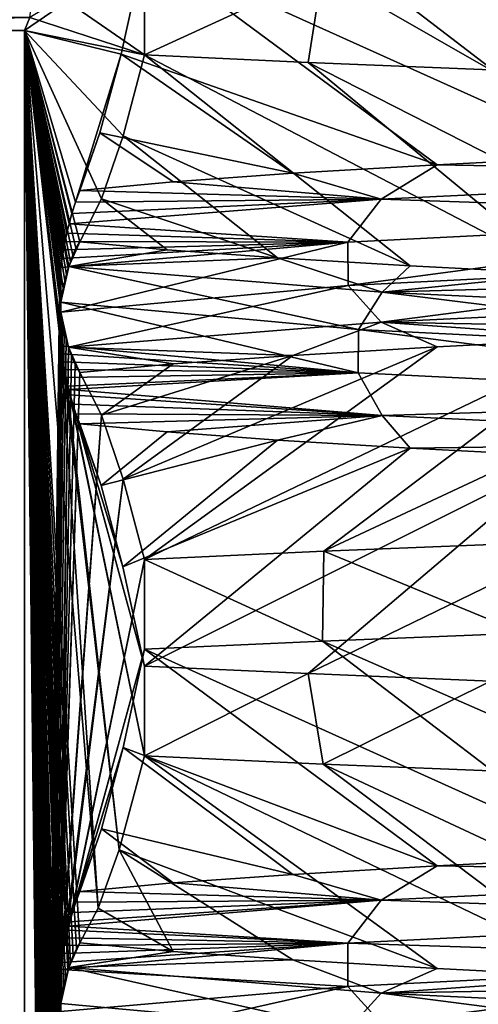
# Model space of a CAD drawing. Header units: millimetres. Extents: x -39 to 39, y -2 to 145.
# Tile 265 of 656: x -12.96 to -11.66, y 33.02 to 35.83. Entities that reach past the tile are written whole.
import ezdxf

# ---------------------------------------------------------------- set-up
doc = ezdxf.new("R2010")
doc.units = ezdxf.units.MM
doc.header["$LTSCALE"] = 65.185185
for name, color, linetype in [('460', 7, 'CONTINUOUS'), ('530', 7, 'CONTINUOUS'), ('531', 7, 'CONTINUOUS'), ('564', 7, 'CONTINUOUS'), ('576', 7, 'CONTINUOUS'), ('577', 7, 'CONTINUOUS'), ('624', 7, 'CONTINUOUS'), ('625', 7, 'CONTINUOUS'), ('626', 7, 'CONTINUOUS'), ('628', 7, 'CONTINUOUS'), ('629', 7, 'CONTINUOUS'), ('633', 7, 'CONTINUOUS'), ('637', 7, 'CONTINUOUS')]:
    doc.layers.add(name, color=color, linetype=linetype)

msp = doc.modelspace()

# ---------------------------------------------------------------- linework, layer by layer
at = {"layer": '460', "linetype": 'Continuous'}
for points in [[(-12.6076, 35.987, -6.5337), (-12.1008, 35.9639, -7.4305), (-12.6076, 35.7306, -6.5337), (-12.6076, 35.987, -6.5337)], [(-12.6076, 35.7306, -6.5337), (-12.1008, 35.9639, -7.4305), (-12.1409, 35.7092, -7.3646), (-12.6076, 35.7306, -6.5337)], [(-12.1409, 35.7092, -7.3646), (-12.1008, 35.9639, -7.4305), (-11.6205, 35.6879, -8.1611), (-12.1409, 35.7092, -7.3646)], [(-12.1008, 35.9639, -7.4305), (-11.5296, 35.9408, -8.289), (-11.6205, 35.6879, -8.1611), (-12.1008, 35.9639, -7.4305)], [(-12.0965, 34.3147, 7.4374), (-11.5287, 34.0812, 8.2902), (-11.5219, 34.3379, 8.2998), (-12.0965, 34.3147, 7.4374)], [(-12.6076, 34.2914, 6.5337), (-12.0998, 34.0581, 7.432), (-12.0965, 34.3147, 7.4374), (-12.6076, 34.2914, 6.5337)], [(-12.0998, 34.0581, 7.432), (-11.5287, 34.0812, 8.2902), (-12.0965, 34.3147, 7.4374), (-12.0998, 34.0581, 7.432)], [(-12.6076, 34.035, 6.5337), (-12.0998, 34.0581, 7.432), (-12.6076, 34.2914, 6.5337), (-12.6076, 34.035, 6.5337)], [(-12.6076, 33.987, -6.5337), (-12.1409, 33.9656, -7.3646), (-12.6076, 33.7306, -6.5337), (-12.6076, 33.987, -6.5337)], [(-12.6076, 33.7306, -6.5337), (-12.1409, 33.9656, -7.3646), (-12.0979, 33.7074, -7.4351), (-12.6076, 33.7306, -6.5337)], [(-12.1409, 33.9656, -7.3646), (-11.6205, 33.9443, -8.1611), (-12.0979, 33.7074, -7.4351), (-12.1409, 33.9656, -7.3646)], [(-12.0979, 33.7074, -7.4351), (-11.6205, 33.9443, -8.1611), (-11.5241, 33.6842, -8.2966), (-12.0979, 33.7074, -7.4351)]]:
    msp.add_3dface(points, dxfattribs=at)
at = {"layer": '530', "linetype": 'Continuous'}
for points in [[(-12.6076, 35.987, -6.5337), (-12.6076, 35.7306, -6.5337), (-12.9211, 35.9478, -0.5507), (-12.6076, 35.987, -6.5337)], [(-12.9211, 35.9478, -0.5507), (-12.6076, 35.7306, -6.5337), (-12.9351, 35.8376, -0.2853), (-12.9211, 35.9478, -0.5507)], [(-12.6076, 35.7306, -6.5337), (-12.95, 35.8), (-12.9351, 35.8376, -0.2853), (-12.6076, 35.7306, -6.5337)], [(-12.95, 35.8), (-12.6076, 35.7306, -6.5337), (-12.6689, 35.4998, -5.3634), (-12.95, 35.8)], [(-12.95, 26.5), (-12.95, 35.8), (-12.8503, 26.9766, -1.9023), (-12.95, 26.5)], [(-12.8503, 26.9766, -1.9023), (-12.95, 35.8), (-12.8478, 27.0153, -1.9499), (-12.8503, 26.9766, -1.9023)], [(-12.8478, 27.0153, -1.9499), (-12.95, 35.8), (-12.8467, 27.0248, -1.9707), (-12.8478, 27.0153, -1.9499)], [(-12.8467, 27.0248, -1.9707), (-12.95, 35.8), (-12.8442, 27.0424, -2.0183), (-12.8467, 27.0248, -1.9707)], [(-12.8442, 27.0424, -2.0183), (-12.95, 35.8), (-12.8401, 27.0654, -2.0979), (-12.8442, 27.0424, -2.0183)], [(-12.8401, 27.0654, -2.0979), (-12.95, 35.8), (-12.8355, 27.0857, -2.184), (-12.8401, 27.0654, -2.0979)], [(-12.8355, 27.0857, -2.184), (-12.95, 35.8), (-12.8308, 27.1041, -2.2745), (-12.8355, 27.0857, -2.184)], [(-12.8308, 27.1041, -2.2745), (-12.95, 35.8), (-12.8255, 27.1219, -2.3749), (-12.8308, 27.1041, -2.2745)], [(-12.8255, 27.1219, -2.3749), (-12.95, 35.8), (-12.8238, 27.1273, -2.4074), (-12.8255, 27.1219, -2.3749)], [(-12.8238, 27.1273, -2.4074), (-12.95, 35.8), (-12.8503, 28.9766, -1.9023), (-12.8238, 27.1273, -2.4074)], [(-12.8503, 28.9766, -1.9023), (-12.95, 35.8), (-12.8478, 29.0153, -1.9499), (-12.8503, 28.9766, -1.9023)], [(-12.8478, 29.0153, -1.9499), (-12.95, 35.8), (-12.8467, 29.0248, -1.9707), (-12.8478, 29.0153, -1.9499)], [(-12.8467, 29.0248, -1.9707), (-12.95, 35.8), (-12.8442, 29.0424, -2.0183), (-12.8467, 29.0248, -1.9707)], [(-12.8442, 29.0424, -2.0183), (-12.95, 35.8), (-12.8401, 29.0654, -2.0979), (-12.8442, 29.0424, -2.0183)], [(-12.8401, 29.0654, -2.0979), (-12.95, 35.8), (-12.8355, 29.0857, -2.184), (-12.8401, 29.0654, -2.0979)], [(-12.8355, 29.0857, -2.184), (-12.95, 35.8), (-12.8308, 29.1041, -2.2745), (-12.8355, 29.0857, -2.184)], [(-12.8308, 29.1041, -2.2745), (-12.95, 35.8), (-12.8255, 29.1219, -2.3749), (-12.8308, 29.1041, -2.2745)], [(-12.8255, 29.1219, -2.3749), (-12.95, 35.8), (-12.8238, 29.1273, -2.4074), (-12.8255, 29.1219, -2.3749)], [(-12.8238, 29.1273, -2.4074), (-12.95, 35.8), (-12.8194, 29.1403, -2.4914), (-12.8238, 29.1273, -2.4074)], [(-12.8194, 29.1403, -2.4914), (-12.95, 35.8), (-12.8495, 30.9313, -1.9186), (-12.8194, 29.1403, -2.4914)], [(-12.8495, 30.9313, -1.9186), (-12.95, 35.8), (-12.8503, 30.9766, -1.9023), (-12.8495, 30.9313, -1.9186)], [(-12.8503, 30.9766, -1.9023), (-12.95, 35.8), (-12.8478, 31.0153, -1.9499), (-12.8503, 30.9766, -1.9023)], [(-12.8478, 31.0153, -1.9499), (-12.95, 35.8), (-12.8467, 31.0248, -1.9707), (-12.8478, 31.0153, -1.9499)], [(-12.8467, 31.0248, -1.9707), (-12.95, 35.8), (-12.8442, 31.0424, -2.0183), (-12.8467, 31.0248, -1.9707)], [(-12.8442, 31.0424, -2.0183), (-12.95, 35.8), (-12.8401, 31.0654, -2.0979), (-12.8442, 31.0424, -2.0183)], [(-12.8401, 31.0654, -2.0979), (-12.95, 35.8), (-12.8355, 31.0857, -2.184), (-12.8401, 31.0654, -2.0979)], [(-12.8355, 31.0857, -2.184), (-12.95, 35.8), (-12.8308, 31.1041, -2.2745), (-12.8355, 31.0857, -2.184)], [(-12.8308, 31.1041, -2.2745), (-12.95, 35.8), (-12.8255, 31.1219, -2.3749), (-12.8308, 31.1041, -2.2745)], [(-12.8255, 31.1219, -2.3749), (-12.95, 35.8), (-12.8238, 31.1273, -2.4074), (-12.8255, 31.1219, -2.3749)], [(-12.8238, 31.1273, -2.4074), (-12.95, 35.8), (-12.8194, 31.1403, -2.4914), (-12.8238, 31.1273, -2.4074)], [(-12.8194, 31.1403, -2.4914), (-12.95, 35.8), (-12.8122, 31.1593, -2.6303), (-12.8194, 31.1403, -2.4914)], [(-12.8122, 31.1593, -2.6303), (-12.95, 35.8), (-12.8034, 31.1788, -2.798), (-12.8122, 31.1593, -2.6303)], [(-12.8034, 31.1788, -2.798), (-12.95, 35.8), (-12.7927, 31.1975, -3.001), (-12.8034, 31.1788, -2.798)], [(-12.7927, 31.1975, -3.001), (-12.95, 35.8), (-12.8502, 32.9477, -1.9039), (-12.7927, 31.1975, -3.001)], [(-12.8502, 32.9477, -1.9039), (-12.95, 35.8), (-12.8495, 32.9951, -1.9173), (-12.8502, 32.9477, -1.9039)], [(-12.8495, 32.9951, -1.9173), (-12.95, 35.8), (-12.8467, 33.0247, -1.9702), (-12.8495, 32.9951, -1.9173)], [(-12.8467, 33.0247, -1.9702), (-12.95, 35.8), (-12.8428, 33.0509, -2.0453), (-12.8467, 33.0247, -1.9702)], [(-12.8428, 33.0509, -2.0453), (-12.95, 35.8), (-12.8384, 33.0734, -2.1301), (-12.8428, 33.0509, -2.0453)], [(-12.8384, 33.0734, -2.1301), (-12.95, 35.8), (-12.833, 33.0958, -2.2321), (-12.8384, 33.0734, -2.1301)], [(-12.833, 33.0958, -2.2321), (-12.95, 35.8), (-12.8267, 33.1182, -2.3527), (-12.833, 33.0958, -2.2321)], [(-12.8267, 33.1182, -2.3527), (-12.95, 35.8), (-12.8238, 33.1273, -2.4076), (-12.8267, 33.1182, -2.3527)], [(-12.8238, 33.1273, -2.4076), (-12.95, 35.8), (-12.8195, 33.1402, -2.491), (-12.8238, 33.1273, -2.4076)], [(-12.8195, 33.1402, -2.491), (-12.95, 35.8), (-12.8113, 33.1613, -2.6459), (-12.8195, 33.1402, -2.491)], [(-12.8113, 33.1613, -2.6459), (-12.95, 35.8), (-12.8024, 33.1807, -2.8163), (-12.8113, 33.1613, -2.6459)], [(-12.8024, 33.1807, -2.8163), (-12.95, 35.8), (-12.7927, 33.1975, -3.001), (-12.8024, 33.1807, -2.8163)], [(-12.7927, 33.1975, -3.001), (-12.95, 35.8), (-12.7405, 33.2968, -3.997), (-12.7927, 33.1975, -3.001)], [(-12.7405, 33.2968, -3.997), (-12.95, 35.8), (-12.8467, 34.9004, -1.9703), (-12.7405, 33.2968, -3.997)], [(-12.8467, 34.9004, -1.9703), (-12.95, 35.8), (-12.8495, 34.9313, -1.9186), (-12.8467, 34.9004, -1.9703)], [(-12.8495, 34.9313, -1.9186), (-12.95, 35.8), (-12.8503, 34.9766, -1.9023), (-12.8495, 34.9313, -1.9186)], [(-12.8503, 34.9766, -1.9023), (-12.95, 35.8), (-12.8478, 35.0153, -1.9499), (-12.8503, 34.9766, -1.9023)], [(-12.8478, 35.0153, -1.9499), (-12.95, 35.8), (-12.8467, 35.0248, -1.9707), (-12.8478, 35.0153, -1.9499)], [(-12.8467, 35.0248, -1.9707), (-12.95, 35.8), (-12.8442, 35.0424, -2.0183), (-12.8467, 35.0248, -1.9707)], [(-12.8442, 35.0424, -2.0183), (-12.95, 35.8), (-12.8401, 35.0654, -2.0979), (-12.8442, 35.0424, -2.0183)], [(-12.8401, 35.0654, -2.0979), (-12.95, 35.8), (-12.8355, 35.0857, -2.184), (-12.8401, 35.0654, -2.0979)], [(-12.8355, 35.0857, -2.184), (-12.95, 35.8), (-12.8308, 35.1041, -2.2745), (-12.8355, 35.0857, -2.184)], [(-12.8308, 35.1041, -2.2745), (-12.95, 35.8), (-12.8255, 35.1219, -2.3749), (-12.8308, 35.1041, -2.2745)], [(-12.8255, 35.1219, -2.3749), (-12.95, 35.8), (-12.8238, 35.1273, -2.4074), (-12.8255, 35.1219, -2.3749)], [(-12.8238, 35.1273, -2.4074), (-12.95, 35.8), (-12.8194, 35.1403, -2.4914), (-12.8238, 35.1273, -2.4074)], [(-12.8194, 35.1403, -2.4914), (-12.95, 35.8), (-12.8122, 35.1593, -2.6303), (-12.8194, 35.1403, -2.4914)], [(-12.8122, 35.1593, -2.6303), (-12.95, 35.8), (-12.8034, 35.1788, -2.798), (-12.8122, 35.1593, -2.6303)], [(-12.8034, 35.1788, -2.798), (-12.95, 35.8), (-12.7927, 35.1975, -3.001), (-12.8034, 35.1788, -2.798)], [(-12.7927, 35.1975, -3.001), (-12.95, 35.8), (-12.7307, 35.3204, -4.1854), (-12.7927, 35.1975, -3.001)], [(-12.7307, 35.3204, -4.1854), (-12.95, 35.8), (-12.6689, 35.4998, -5.3634), (-12.7307, 35.3204, -4.1854)], [(-12.6804, 33.4624, -5.1449), (-12.7405, 33.2968, -3.997), (-12.8467, 34.9004, -1.9703), (-12.6804, 33.4624, -5.1449)], [(-12.8438, 34.8776, -2.0257), (-12.6804, 33.4624, -5.1449), (-12.8467, 34.9004, -1.9703), (-12.8438, 34.8776, -2.0257)], [(-12.8404, 34.8554, -2.0917), (-12.6804, 33.4624, -5.1449), (-12.8438, 34.8776, -2.0257), (-12.8404, 34.8554, -2.0917)], [(-12.8364, 34.8332, -2.1685), (-12.6804, 33.4624, -5.1449), (-12.8404, 34.8554, -2.0917), (-12.8364, 34.8332, -2.1685)], [(-12.8316, 34.8101, -2.2583), (-12.6804, 33.4624, -5.1449), (-12.8364, 34.8332, -2.1685), (-12.8316, 34.8101, -2.2583)], [(-12.6076, 33.7306, -6.5337), (-12.6804, 33.4624, -5.1449), (-12.8316, 34.8101, -2.2583), (-12.6076, 33.7306, -6.5337)], [(-12.8261, 34.786, -2.3635), (-12.6076, 33.7306, -6.5337), (-12.8316, 34.8101, -2.2583), (-12.8261, 34.786, -2.3635)], [(-12.8237, 34.7762, -2.4091), (-12.6076, 33.7306, -6.5337), (-12.8261, 34.786, -2.3635), (-12.8237, 34.7762, -2.4091)], [(-12.8197, 34.7607, -2.4856), (-12.6076, 33.7306, -6.5337), (-12.8237, 34.7762, -2.4091), (-12.8197, 34.7607, -2.4856)], [(-12.6076, 33.987, -6.5337), (-12.6076, 33.7306, -6.5337), (-12.8197, 34.7607, -2.4856), (-12.6076, 33.987, -6.5337)], [(-12.8123, 34.7342, -2.628), (-12.6076, 33.987, -6.5337), (-12.8197, 34.7607, -2.4856), (-12.8123, 34.7342, -2.628)], [(-12.6697, 34.2705, -5.3484), (-12.6076, 33.987, -6.5337), (-12.8123, 34.7342, -2.628), (-12.6697, 34.2705, -5.3484)], [(-12.8034, 34.7063, -2.7974), (-12.6697, 34.2705, -5.3484), (-12.8123, 34.7342, -2.628), (-12.8034, 34.7063, -2.7974)], [(-12.7314, 34.502, -4.1702), (-12.6697, 34.2705, -5.3484), (-12.8034, 34.7063, -2.7974), (-12.7314, 34.502, -4.1702)], [(-12.7927, 34.6778, -3.001), (-12.7314, 34.502, -4.1702), (-12.8034, 34.7063, -2.7974), (-12.7927, 34.6778, -3.001)]]:
    msp.add_3dface(points, dxfattribs=at)
at = {"layer": '531', "linetype": 'Continuous'}
for points in [[(-12.6076, 36.035, 6.5337), (-12.95, 35.8), (-12.6742, 35.7329, 5.2625), (-12.6076, 36.035, 6.5337)], [(-12.95, 35.8), (-12.6076, 36.035, 6.5337), (-12.9351, 35.8376, 0.2853), (-12.95, 35.8)], [(-12.95, 35.8), (-12.95, 26.5), (-12.8505, 35.0524, 1.8992), (-12.95, 35.8)], [(-12.6742, 35.7329, 5.2625), (-12.95, 35.8), (-12.8052, 35.3102, 2.762), (-12.6742, 35.7329, 5.2625)], [(-12.8052, 35.3102, 2.762), (-12.95, 35.8), (-12.8152, 35.2778, 2.5723), (-12.8052, 35.3102, 2.762)], [(-12.8152, 35.2778, 2.5723), (-12.95, 35.8), (-12.823, 35.2486, 2.4224), (-12.8152, 35.2778, 2.5723)], [(-12.823, 35.2486, 2.4224), (-12.95, 35.8), (-12.8293, 35.2224, 2.3029), (-12.823, 35.2486, 2.4224)], [(-12.8293, 35.2224, 2.3029), (-12.95, 35.8), (-12.8345, 35.1984, 2.2047), (-12.8293, 35.2224, 2.3029)], [(-12.8345, 35.1984, 2.2047), (-12.95, 35.8), (-12.839, 35.1747, 2.1185), (-12.8345, 35.1984, 2.2047)], [(-12.839, 35.1747, 2.1185), (-12.95, 35.8), (-12.843, 35.15, 2.0414), (-12.839, 35.1747, 2.1185)], [(-12.843, 35.15, 2.0414), (-12.95, 35.8), (-12.8464, 35.1243, 1.9763), (-12.843, 35.15, 2.0414)], [(-12.8464, 35.1243, 1.9763), (-12.95, 35.8), (-12.8492, 35.0951, 1.9243), (-12.8464, 35.1243, 1.9763)], [(-12.8492, 35.0951, 1.9243), (-12.95, 35.8), (-12.8505, 35.0524, 1.8992), (-12.8492, 35.0951, 1.9243)], [(-12.7349, 35.5086, 4.1043), (-12.6742, 35.7329, 5.2625), (-12.8052, 35.3102, 2.762), (-12.7349, 35.5086, 4.1043)], [(-12.7927, 35.3442, 3.001), (-12.7349, 35.5086, 4.1043), (-12.8052, 35.3102, 2.762), (-12.7927, 35.3442, 3.001)], [(-12.8505, 35.0524, 1.8992), (-12.95, 26.5), (-12.8485, 35.0134, 1.9372), (-12.8505, 35.0524, 1.8992)], [(-12.8485, 35.0134, 1.9372), (-12.95, 26.5), (-12.8467, 34.9968, 1.9715), (-12.8485, 35.0134, 1.9372)], [(-12.8467, 34.9968, 1.9715), (-12.95, 26.5), (-12.8454, 34.9877, 1.995), (-12.8467, 34.9968, 1.9715)], [(-12.8454, 34.9877, 1.995), (-12.95, 26.5), (-12.8417, 34.965, 2.0665), (-12.8454, 34.9877, 1.995)], [(-12.8417, 34.965, 2.0665), (-12.95, 26.5), (-12.837, 34.9427, 2.1554), (-12.8417, 34.965, 2.0665)], [(-12.837, 34.9427, 2.1554), (-12.95, 26.5), (-12.8314, 34.9201, 2.2633), (-12.837, 34.9427, 2.1554)], [(-12.8314, 34.9201, 2.2633), (-12.95, 26.5), (-12.8244, 34.8966, 2.396), (-12.8314, 34.9201, 2.2633)], [(-12.8244, 34.8966, 2.396), (-12.95, 26.5), (-12.85, 33.0799, 1.9079), (-12.8244, 34.8966, 2.396)], [(-12.8159, 34.8722, 2.5585), (-12.8244, 34.8966, 2.396), (-12.85, 33.0799, 1.9079), (-12.8159, 34.8722, 2.5585)], [(-12.8055, 34.8476, 2.7574), (-12.8159, 34.8722, 2.5585), (-12.85, 33.0799, 1.9079), (-12.8055, 34.8476, 2.7574)], [(-12.7927, 34.8245, 3.001), (-12.8055, 34.8476, 2.7574), (-12.85, 33.0799, 1.9079), (-12.7927, 34.8245, 3.001)], [(-12.8476, 33.1139, 1.9548), (-12.7927, 34.8245, 3.001), (-12.85, 33.0799, 1.9079), (-12.8476, 33.1139, 1.9548)], [(-12.731, 34.7024, 4.179), (-12.7927, 34.8245, 3.001), (-12.8476, 33.1139, 1.9548), (-12.731, 34.7024, 4.179)], [(-12.8468, 33.1215, 1.9701), (-12.731, 34.7024, 4.179), (-12.8476, 33.1139, 1.9548), (-12.8468, 33.1215, 1.9701)], [(-12.8443, 33.1414, 2.0178), (-12.731, 34.7024, 4.179), (-12.8468, 33.1215, 1.9701), (-12.8443, 33.1414, 2.0178)], [(-12.6685, 34.5206, 5.3717), (-12.731, 34.7024, 4.179), (-12.8443, 33.1414, 2.0178), (-12.6685, 34.5206, 5.3717)], [(-12.8404, 33.1667, 2.0922), (-12.6685, 34.5206, 5.3717), (-12.8443, 33.1414, 2.0178), (-12.8404, 33.1667, 2.0922)], [(-12.8361, 33.19, 2.1729), (-12.6685, 34.5206, 5.3717), (-12.8404, 33.1667, 2.0922), (-12.8361, 33.19, 2.1729)], [(-12.8317, 33.2116, 2.2573), (-12.6685, 34.5206, 5.3717), (-12.8361, 33.19, 2.1729), (-12.8317, 33.2116, 2.2573)], [(-12.6076, 34.2914, 6.5337), (-12.6685, 34.5206, 5.3717), (-12.8317, 33.2116, 2.2573), (-12.6076, 34.2914, 6.5337)], [(-12.8267, 33.2335, 2.3522), (-12.6076, 34.2914, 6.5337), (-12.8317, 33.2116, 2.2573), (-12.8267, 33.2335, 2.3522)], [(-12.8239, 33.2453, 2.4066), (-12.6076, 34.2914, 6.5337), (-12.8267, 33.2335, 2.3522), (-12.8239, 33.2453, 2.4066)], [(-12.8208, 33.2574, 2.4657), (-12.6076, 34.2914, 6.5337), (-12.8239, 33.2453, 2.4066), (-12.8208, 33.2574, 2.4657)], [(-12.6076, 34.035, 6.5337), (-12.6076, 34.2914, 6.5337), (-12.8208, 33.2574, 2.4657), (-12.6076, 34.035, 6.5337)], [(-12.8134, 33.284, 2.6061), (-12.6076, 34.035, 6.5337), (-12.8208, 33.2574, 2.4657), (-12.8134, 33.284, 2.6061)], [(-12.6688, 33.7552, 5.3653), (-12.6076, 34.035, 6.5337), (-12.8134, 33.284, 2.6061), (-12.6688, 33.7552, 5.3653)], [(-12.8042, 33.3133, 2.7817), (-12.6688, 33.7552, 5.3653), (-12.8134, 33.284, 2.6061), (-12.8042, 33.3133, 2.7817)], [(-12.7305, 33.523, 4.1879), (-12.6688, 33.7552, 5.3653), (-12.8042, 33.3133, 2.7817), (-12.7305, 33.523, 4.1879)], [(-12.7927, 33.3442, 3.001), (-12.7305, 33.523, 4.1879), (-12.8042, 33.3133, 2.7817), (-12.7927, 33.3442, 3.001)], [(-12.85, 33.0799, 1.9079), (-12.95, 26.5), (-12.8499, 33.0335, 1.9103), (-12.85, 33.0799, 1.9079)], [(-12.8499, 33.0335, 1.9103), (-12.95, 26.5), (-12.8473, 33.0017, 1.9603), (-12.8499, 33.0335, 1.9103)]]:
    msp.add_3dface(points, dxfattribs=at)
at = {"layer": '564', "linetype": 'Continuous'}
for points in [[(-11.6451, 26, 1.414), (-11.6925, 26, 0.9439), (-11.311, 43.2089, 1.6467), (-11.6451, 26, 1.414)], [(-11.311, 43.2089, 1.6467), (-11.6925, 26, 0.9439), (-11.4064, 43.2089, 0.7371), (-11.311, 43.2089, 1.6467)], [(-11.6925, 26, -0.9439), (-11.6451, 26, -1.414), (-11.4064, 43.2089, -0.7371), (-11.6925, 26, -0.9439)], [(-11.543, 35.6288, -0.6709), (-11.6925, 26, -0.9439), (-11.4064, 43.2089, -0.7371), (-11.543, 35.6288, -0.6709)], [(-11.4064, 43.2089, 0.7371), (-11.6925, 26, 0.9439), (-11.543, 35.6288, 0.6709), (-11.4064, 43.2089, 0.7371)], [(-11.6801, 27.9956, 0.6043), (-11.543, 35.6288, 0.6709), (-11.6925, 26, 0.9439), (-11.6801, 27.9956, 0.6043)], [(-11.6801, 27.9956, -0.6043), (-11.6925, 26, -0.9439), (-11.543, 35.6288, -0.6709), (-11.6801, 27.9956, -0.6043)]]:
    msp.add_3dface(points, dxfattribs=at)
at = {"layer": '576', "linetype": 'Continuous'}
for points in [[(-11.543, 35.6288, 0.6709), (-11.6801, 27.9956, 0.6043), (-7.0698, 33.5151, 0.6525), (-11.543, 35.6288, 0.6709)], [(-11.6801, 27.9956, 0.6043), (-6.8806, 27.9956, 0.6043), (-7.0698, 33.5151, 0.6525), (-11.6801, 27.9956, 0.6043)]]:
    msp.add_3dface(points, dxfattribs=at)
at = {"layer": '577', "linetype": 'Continuous'}
msp.add_3dface([(-11.6801, 27.9956, -0.6043), (-11.543, 35.6288, -0.6709), (-6.8806, 27.9956, -0.6043), (-11.6801, 27.9956, -0.6043)], dxfattribs=at)
at = {"layer": '624', "linetype": 'Continuous'}
for points in [[(-11.5219, 36.0815, 8.2998), (-12.0965, 36.0583, 7.4374), (-10.7447, 35.4661, 7.5639), (-11.5219, 36.0815, 8.2998)], [(-12.0965, 36.0583, 7.4374), (-12.6076, 36.035, 6.5337), (-11.2919, 35.4417, 6.7195), (-12.0965, 36.0583, 7.4374)], [(-10.7447, 35.4661, 7.5639), (-12.0965, 36.0583, 7.4374), (-11.2919, 35.4417, 6.7195), (-10.7447, 35.4661, 7.5639)], [(-12.6076, 36.035, 6.5337), (-12.6742, 35.7329, 5.2625), (-11.773, 35.4173, 5.8358), (-12.6076, 36.035, 6.5337)], [(-11.2919, 35.4417, 6.7195), (-12.6076, 36.035, 6.5337), (-11.773, 35.4173, 5.8358), (-11.2919, 35.4417, 6.7195)], [(-12.6742, 35.7329, 5.2625), (-12.7349, 35.5086, 4.1043), (-12.185, 35.3929, 4.9178), (-12.6742, 35.7329, 5.2625)], [(-11.773, 35.4173, 5.8358), (-12.6742, 35.7329, 5.2625), (-12.185, 35.3929, 4.9178), (-11.773, 35.4173, 5.8358)], [(-12.6689, 35.4998, -5.3634), (-12.6076, 35.7306, -6.5337), (-11.85, 35.1286, -5.6779), (-12.6689, 35.4998, -5.3634)], [(-12.6076, 35.7306, -6.5337), (-12.1409, 35.7092, -7.3646), (-11.4099, 35.1056, -6.5172), (-12.6076, 35.7306, -6.5337)], [(-11.85, 35.1286, -5.6779), (-12.6076, 35.7306, -6.5337), (-11.4099, 35.1056, -6.5172), (-11.85, 35.1286, -5.6779)], [(-12.1409, 35.7092, -7.3646), (-11.6205, 35.6879, -8.1611), (-10.9105, 35.0827, -7.3226), (-12.1409, 35.7092, -7.3646)], [(-11.4099, 35.1056, -6.5172), (-12.1409, 35.7092, -7.3646), (-10.9105, 35.0827, -7.3226), (-11.4099, 35.1056, -6.5172)], [(-12.7349, 35.5086, 4.1043), (-12.7927, 35.3442, 3.001), (-12.5256, 35.3685, 3.971), (-12.7349, 35.5086, 4.1043)], [(-12.185, 35.3929, 4.9178), (-12.7349, 35.5086, 4.1043), (-12.5256, 35.3685, 3.971), (-12.185, 35.3929, 4.9178)], [(-12.7307, 35.3204, -4.1854), (-12.6689, 35.4998, -5.3634), (-12.2284, 35.1515, -4.809), (-12.7307, 35.3204, -4.1854)], [(-12.2284, 35.1515, -4.809), (-12.6689, 35.4998, -5.3634), (-11.85, 35.1286, -5.6779), (-12.2284, 35.1515, -4.809)], [(-12.7927, 35.1975, -3.001), (-12.7307, 35.3204, -4.1854), (-12.5432, 35.1745, -3.9152), (-12.7927, 35.1975, -3.001)], [(-12.5432, 35.1745, -3.9152), (-12.7307, 35.3204, -4.1854), (-12.2284, 35.1515, -4.809), (-12.5432, 35.1745, -3.9152)]]:
    msp.add_3dface(points, dxfattribs=at)
at = {"layer": '625', "linetype": 'Continuous'}
for points in [[(-11.2919, 35.4417, 6.7195), (-11.773, 35.4173, 5.8358), (-10.4079, 35.3927, 7.8694), (-11.2919, 35.4417, 6.7195)], [(-12.185, 35.3929, 4.9178), (-12.5256, 35.3685, 3.971), (-11.9323, 35.3192, 5.2793), (-12.185, 35.3929, 4.9178)], [(-11.773, 35.4173, 5.8358), (-12.185, 35.3929, 4.9178), (-11.9323, 35.3192, 5.2793), (-11.773, 35.4173, 5.8358)], [(-10.4079, 35.3927, 7.8694), (-11.773, 35.4173, 5.8358), (-11.9323, 35.3192, 5.2793), (-10.4079, 35.3927, 7.8694)], [(-10.4079, 35.3927, 7.8694), (-11.9323, 35.3192, 5.2793), (-10.5396, 35.2717, 7.605), (-10.4079, 35.3927, 7.8694)], [(-12.5256, 35.3685, 3.971), (-12.7927, 35.3442, 3.001), (-11.9323, 35.3192, 5.2793), (-12.5256, 35.3685, 3.971)], [(-12.7927, 35.3442, 3.001), (-12.8052, 35.3102, 2.762), (-11.9323, 35.3192, 5.2793), (-12.7927, 35.3442, 3.001)], [(-12.8152, 35.2778, 2.5723), (-12.823, 35.2486, 2.4224), (-11.9323, 35.3192, 5.2793), (-12.8152, 35.2778, 2.5723)], [(-11.9323, 35.3192, 5.2793), (-12.823, 35.2486, 2.4224), (-12.0277, 35.1964, 4.9248), (-11.9323, 35.3192, 5.2793)], [(-12.8052, 35.3102, 2.762), (-12.8152, 35.2778, 2.5723), (-11.9323, 35.3192, 5.2793), (-12.8052, 35.3102, 2.762)], [(-10.5396, 35.2717, 7.605), (-11.9323, 35.3192, 5.2793), (-12.0277, 35.1964, 4.9248), (-10.5396, 35.2717, 7.605)], [(-10.5396, 35.2717, 7.605), (-12.0277, 35.1964, 4.9248), (-12.0269, 35.0727, 4.9269), (-10.5396, 35.2717, 7.605)], [(-10.5384, 35.1479, 7.6068), (-10.5396, 35.2717, 7.605), (-12.0269, 35.0727, 4.9269), (-10.5384, 35.1479, 7.6068)], [(-12.823, 35.2486, 2.4224), (-12.8293, 35.2224, 2.3029), (-12.0277, 35.1964, 4.9248), (-12.823, 35.2486, 2.4224)], [(-12.8464, 35.1243, 1.9763), (-12.8467, 34.9968, 1.9715), (-12.0277, 35.1964, 4.9248), (-12.8464, 35.1243, 1.9763)], [(-12.0277, 35.1964, 4.9248), (-12.8467, 34.9968, 1.9715), (-12.0269, 35.0727, 4.9269), (-12.0277, 35.1964, 4.9248)], [(-12.843, 35.15, 2.0414), (-12.8464, 35.1243, 1.9763), (-12.0277, 35.1964, 4.9248), (-12.843, 35.15, 2.0414)], [(-12.839, 35.1747, 2.1185), (-12.843, 35.15, 2.0414), (-12.0277, 35.1964, 4.9248), (-12.839, 35.1747, 2.1185)], [(-12.8345, 35.1984, 2.2047), (-12.839, 35.1747, 2.1185), (-12.0277, 35.1964, 4.9248), (-12.8345, 35.1984, 2.2047)], [(-12.8293, 35.2224, 2.3029), (-12.8345, 35.1984, 2.2047), (-12.0277, 35.1964, 4.9248), (-12.8293, 35.2224, 2.3029)], [(-12.8238, 35.1273, -2.4074), (-12.8034, 35.1788, -2.798), (-12.7927, 35.1975, -3.001), (-12.8238, 35.1273, -2.4074)], [(-12.8238, 35.1273, -2.4074), (-12.7927, 35.1975, -3.001), (-12.5432, 35.1745, -3.9152), (-12.8238, 35.1273, -2.4074)], [(-12.8238, 35.1273, -2.4074), (-12.8122, 35.1593, -2.6303), (-12.8034, 35.1788, -2.798), (-12.8238, 35.1273, -2.4074)], [(-12.8238, 35.1273, -2.4074), (-12.5432, 35.1745, -3.9152), (-12.2284, 35.1515, -4.809), (-12.8238, 35.1273, -2.4074)], [(-12.8238, 35.1273, -2.4074), (-12.8194, 35.1403, -2.4914), (-12.8122, 35.1593, -2.6303), (-12.8238, 35.1273, -2.4074)], [(-12.8238, 35.1273, -2.4074), (-12.2284, 35.1515, -4.809), (-11.9298, 35.0539, -5.285), (-12.8238, 35.1273, -2.4074)], [(-12.2284, 35.1515, -4.809), (-11.85, 35.1286, -5.6779), (-11.9298, 35.0539, -5.285), (-12.2284, 35.1515, -4.809)], [(-10.5384, 35.1479, 7.6068), (-12.0269, 35.0727, 4.9269), (-11.932, 34.9677, 5.2806), (-10.5384, 35.1479, 7.6068)], [(-10.4074, 35.0412, 7.8704), (-10.5384, 35.1479, 7.6068), (-11.932, 34.9677, 5.2806), (-10.4074, 35.0412, 7.8704)], [(-12.8464, 35.1243, 1.9763), (-12.8492, 35.0951, 1.9243), (-12.8485, 35.0134, 1.9372), (-12.8464, 35.1243, 1.9763)], [(-12.8464, 35.1243, 1.9763), (-12.8485, 35.0134, 1.9372), (-12.8467, 34.9968, 1.9715), (-12.8464, 35.1243, 1.9763)], [(-12.8467, 35.0248, -1.9707), (-12.8255, 35.1219, -2.3749), (-12.8238, 35.1273, -2.4074), (-12.8467, 35.0248, -1.9707)], [(-12.8467, 35.0248, -1.9707), (-12.8238, 35.1273, -2.4074), (-11.9972, 34.947, -4.9985), (-12.8467, 35.0248, -1.9707)], [(-12.8467, 35.0248, -1.9707), (-12.8308, 35.1041, -2.2745), (-12.8255, 35.1219, -2.3749), (-12.8467, 35.0248, -1.9707)], [(-12.8238, 35.1273, -2.4074), (-11.9298, 35.0539, -5.285), (-11.9972, 34.947, -4.9985), (-12.8238, 35.1273, -2.4074)], [(-11.85, 35.1286, -5.6779), (-11.4099, 35.1056, -6.5172), (-11.9298, 35.0539, -5.285), (-11.85, 35.1286, -5.6779)], [(-12.8492, 35.0951, 1.9243), (-12.8505, 35.0524, 1.8992), (-12.8485, 35.0134, 1.9372), (-12.8492, 35.0951, 1.9243)], [(-12.8467, 35.0248, -1.9707), (-12.8355, 35.0857, -2.184), (-12.8308, 35.1041, -2.2745), (-12.8467, 35.0248, -1.9707)], [(-12.8467, 35.0248, -1.9707), (-12.8401, 35.0654, -2.0979), (-12.8355, 35.0857, -2.184), (-12.8467, 35.0248, -1.9707)], [(-11.4099, 35.1056, -6.5172), (-10.9105, 35.0827, -7.3226), (-11.9298, 35.0539, -5.285), (-11.4099, 35.1056, -6.5172)], [(-12.8467, 34.9968, 1.9715), (-12.8244, 34.8966, 2.396), (-12.0269, 35.0727, 4.9269), (-12.8467, 34.9968, 1.9715)], [(-12.8467, 35.0248, -1.9707), (-12.8442, 35.0424, -2.0183), (-12.8401, 35.0654, -2.0979), (-12.8467, 35.0248, -1.9707)], [(-12.0269, 35.0727, 4.9269), (-12.8244, 34.8966, 2.396), (-11.932, 34.9677, 5.2806), (-12.0269, 35.0727, 4.9269)], [(-11.9298, 35.0539, -5.285), (-10.9105, 35.0827, -7.3226), (-10.4005, 34.9802, -7.8792), (-11.9298, 35.0539, -5.285)], [(-11.9972, 34.947, -4.9985), (-11.9298, 35.0539, -5.285), (-10.4464, 34.8699, -7.7325), (-11.9972, 34.947, -4.9985)], [(-10.4074, 35.0412, 7.8704), (-11.932, 34.9677, 5.2806), (-10.7447, 34.9464, 7.5639), (-10.4074, 35.0412, 7.8704)], [(-11.9298, 35.0539, -5.285), (-10.4005, 34.9802, -7.8792), (-10.4464, 34.8699, -7.7325), (-11.9298, 35.0539, -5.285)], [(-12.8495, 34.9313, -1.9186), (-12.8503, 34.9766, -1.9023), (-12.8478, 35.0153, -1.9499), (-12.8495, 34.9313, -1.9186)], [(-12.8467, 34.9004, -1.9703), (-12.8495, 34.9313, -1.9186), (-12.8478, 35.0153, -1.9499), (-12.8467, 34.9004, -1.9703)], [(-12.8467, 34.9004, -1.9703), (-12.8478, 35.0153, -1.9499), (-12.8467, 35.0248, -1.9707), (-12.8467, 34.9004, -1.9703)], [(-12.8467, 34.9004, -1.9703), (-12.8467, 35.0248, -1.9707), (-11.9977, 34.8233, -4.9975), (-12.8467, 34.9004, -1.9703)], [(-12.8467, 35.0248, -1.9707), (-11.9972, 34.947, -4.9985), (-11.9977, 34.8233, -4.9975), (-12.8467, 35.0248, -1.9707)], [(-12.8467, 34.9968, 1.9715), (-12.8454, 34.9877, 1.995), (-12.8417, 34.965, 2.0665), (-12.8467, 34.9968, 1.9715)], [(-12.8467, 34.9968, 1.9715), (-12.8417, 34.965, 2.0665), (-12.837, 34.9427, 2.1554), (-12.8467, 34.9968, 1.9715)], [(-12.8467, 34.9968, 1.9715), (-12.837, 34.9427, 2.1554), (-12.8314, 34.9201, 2.2633), (-12.8467, 34.9968, 1.9715)], [(-12.8467, 34.9968, 1.9715), (-12.8314, 34.9201, 2.2633), (-12.8244, 34.8966, 2.396), (-12.8467, 34.9968, 1.9715)], [(-11.932, 34.9677, 5.2806), (-12.8244, 34.8966, 2.396), (-12.185, 34.8733, 4.9178), (-11.932, 34.9677, 5.2806)], [(-11.773, 34.8977, 5.8358), (-11.932, 34.9677, 5.2806), (-12.185, 34.8733, 4.9178), (-11.773, 34.8977, 5.8358)], [(-11.9977, 34.8233, -4.9975), (-11.9972, 34.947, -4.9985), (-10.4468, 34.7461, -7.7321), (-11.9977, 34.8233, -4.9975)], [(-11.9972, 34.947, -4.9985), (-10.4464, 34.8699, -7.7325), (-10.4468, 34.7461, -7.7321), (-11.9972, 34.947, -4.9985)], [(-10.7447, 34.9464, 7.5639), (-11.932, 34.9677, 5.2806), (-11.2919, 34.9221, 6.7195), (-10.7447, 34.9464, 7.5639)], [(-11.2919, 34.9221, 6.7195), (-11.932, 34.9677, 5.2806), (-11.773, 34.8977, 5.8358), (-11.2919, 34.9221, 6.7195)], [(-12.8438, 34.8776, -2.0257), (-12.8467, 34.9004, -1.9703), (-11.9977, 34.8233, -4.9975), (-12.8438, 34.8776, -2.0257)], [(-12.8244, 34.8966, 2.396), (-12.8159, 34.8722, 2.5585), (-12.8055, 34.8476, 2.7574), (-12.8244, 34.8966, 2.396)], [(-12.8244, 34.8966, 2.396), (-12.8055, 34.8476, 2.7574), (-12.7927, 34.8245, 3.001), (-12.8244, 34.8966, 2.396)], [(-12.8244, 34.8966, 2.396), (-12.7927, 34.8245, 3.001), (-12.5256, 34.8489, 3.971), (-12.8244, 34.8966, 2.396)], [(-12.185, 34.8733, 4.9178), (-12.8244, 34.8966, 2.396), (-12.5256, 34.8489, 3.971), (-12.185, 34.8733, 4.9178)], [(-12.8404, 34.8554, -2.0917), (-12.8438, 34.8776, -2.0257), (-11.9977, 34.8233, -4.9975), (-12.8404, 34.8554, -2.0917)], [(-12.8364, 34.8332, -2.1685), (-12.8404, 34.8554, -2.0917), (-11.9977, 34.8233, -4.9975), (-12.8364, 34.8332, -2.1685)], [(-12.8316, 34.8101, -2.2583), (-12.8364, 34.8332, -2.1685), (-11.9977, 34.8233, -4.9975), (-12.8316, 34.8101, -2.2583)], [(-12.8261, 34.786, -2.3635), (-12.8316, 34.8101, -2.2583), (-11.9977, 34.8233, -4.9975), (-12.8261, 34.786, -2.3635)], [(-12.8237, 34.7762, -2.4091), (-12.8261, 34.786, -2.3635), (-11.9977, 34.8233, -4.9975), (-12.8237, 34.7762, -2.4091)], [(-12.8237, 34.7762, -2.4091), (-11.9977, 34.8233, -4.9975), (-11.9295, 34.7023, -5.2862), (-12.8237, 34.7762, -2.4091)], [(-11.9977, 34.8233, -4.9975), (-10.4468, 34.7461, -7.7321), (-11.9295, 34.7023, -5.2862), (-11.9977, 34.8233, -4.9975)], [(-12.8197, 34.7607, -2.4856), (-12.8237, 34.7762, -2.4091), (-11.9295, 34.7023, -5.2862), (-12.8197, 34.7607, -2.4856)], [(-12.8123, 34.7342, -2.628), (-12.8197, 34.7607, -2.4856), (-11.9295, 34.7023, -5.2862), (-12.8123, 34.7342, -2.628)], [(-12.8034, 34.7063, -2.7974), (-12.8123, 34.7342, -2.628), (-11.9295, 34.7023, -5.2862), (-12.8034, 34.7063, -2.7974)], [(-11.9295, 34.7023, -5.2862), (-10.4468, 34.7461, -7.7321), (-10.4003, 34.6287, -7.8798), (-11.9295, 34.7023, -5.2862)], [(-12.7927, 34.6778, -3.001), (-12.8034, 34.7063, -2.7974), (-11.9295, 34.7023, -5.2862), (-12.7927, 34.6778, -3.001)], [(-12.7927, 34.6778, -3.001), (-11.9295, 34.7023, -5.2862), (-12.5432, 34.6549, -3.9152), (-12.7927, 34.6778, -3.001)], [(-12.5432, 34.6549, -3.9152), (-11.9295, 34.7023, -5.2862), (-12.2284, 34.6319, -4.809), (-12.5432, 34.6549, -3.9152)], [(-12.2284, 34.6319, -4.809), (-11.9295, 34.7023, -5.2862), (-11.85, 34.609, -5.6779), (-12.2284, 34.6319, -4.809)], [(-11.9295, 34.7023, -5.2862), (-10.4003, 34.6287, -7.8798), (-11.85, 34.609, -5.6779), (-11.9295, 34.7023, -5.2862)], [(-11.85, 34.609, -5.6779), (-10.4003, 34.6287, -7.8798), (-11.4099, 34.586, -6.5172), (-11.85, 34.609, -5.6779)]]:
    msp.add_3dface(points, dxfattribs=at)
at = {"layer": '626', "linetype": 'Continuous'}
for points in [[(-12.0965, 34.3147, 7.4374), (-11.5219, 34.3379, 8.2998), (-10.7447, 34.9464, 7.5639), (-12.0965, 34.3147, 7.4374)], [(-12.0965, 34.3147, 7.4374), (-10.7447, 34.9464, 7.5639), (-11.2919, 34.9221, 6.7195), (-12.0965, 34.3147, 7.4374)], [(-12.6076, 34.2914, 6.5337), (-12.0965, 34.3147, 7.4374), (-11.2919, 34.9221, 6.7195), (-12.6076, 34.2914, 6.5337)], [(-12.6076, 34.2914, 6.5337), (-11.2919, 34.9221, 6.7195), (-11.773, 34.8977, 5.8358), (-12.6076, 34.2914, 6.5337)], [(-12.6685, 34.5206, 5.3717), (-12.6076, 34.2914, 6.5337), (-11.773, 34.8977, 5.8358), (-12.6685, 34.5206, 5.3717)], [(-12.6685, 34.5206, 5.3717), (-11.773, 34.8977, 5.8358), (-12.185, 34.8733, 4.9178), (-12.6685, 34.5206, 5.3717)], [(-12.731, 34.7024, 4.179), (-12.6685, 34.5206, 5.3717), (-12.185, 34.8733, 4.9178), (-12.731, 34.7024, 4.179)], [(-12.731, 34.7024, 4.179), (-12.185, 34.8733, 4.9178), (-12.5256, 34.8489, 3.971), (-12.731, 34.7024, 4.179)], [(-12.7927, 34.8245, 3.001), (-12.731, 34.7024, 4.179), (-12.5256, 34.8489, 3.971), (-12.7927, 34.8245, 3.001)], [(-12.7314, 34.502, -4.1702), (-12.7927, 34.6778, -3.001), (-12.5432, 34.6549, -3.9152), (-12.7314, 34.502, -4.1702)], [(-12.7314, 34.502, -4.1702), (-12.5432, 34.6549, -3.9152), (-12.2284, 34.6319, -4.809), (-12.7314, 34.502, -4.1702)], [(-12.6697, 34.2705, -5.3484), (-12.7314, 34.502, -4.1702), (-12.2284, 34.6319, -4.809), (-12.6697, 34.2705, -5.3484)], [(-12.6697, 34.2705, -5.3484), (-12.2284, 34.6319, -4.809), (-11.85, 34.609, -5.6779), (-12.6697, 34.2705, -5.3484)], [(-12.6076, 33.987, -6.5337), (-12.6697, 34.2705, -5.3484), (-11.85, 34.609, -5.6779), (-12.6076, 33.987, -6.5337)], [(-12.6076, 33.987, -6.5337), (-11.85, 34.609, -5.6779), (-11.4099, 34.586, -6.5172), (-12.6076, 33.987, -6.5337)], [(-12.1409, 33.9656, -7.3646), (-12.6076, 33.987, -6.5337), (-11.4099, 34.586, -6.5172), (-12.1409, 33.9656, -7.3646)], [(-12.1409, 33.9656, -7.3646), (-11.4099, 34.586, -6.5172), (-10.9105, 34.563, -7.3226), (-12.1409, 33.9656, -7.3646)], [(-11.6205, 33.9443, -8.1611), (-12.1409, 33.9656, -7.3646), (-10.9105, 34.563, -7.3226), (-11.6205, 33.9443, -8.1611)]]:
    msp.add_3dface(points, dxfattribs=at)
at = {"layer": '628', "linetype": 'Continuous'}
for points in [[(-11.5287, 34.0812, 8.2902), (-12.0998, 34.0581, 7.432), (-10.7447, 33.4661, 7.5639), (-11.5287, 34.0812, 8.2902)], [(-12.0998, 34.0581, 7.432), (-12.6076, 34.035, 6.5337), (-11.2919, 33.4417, 6.7195), (-12.0998, 34.0581, 7.432)], [(-10.7447, 33.4661, 7.5639), (-12.0998, 34.0581, 7.432), (-11.2919, 33.4417, 6.7195), (-10.7447, 33.4661, 7.5639)], [(-12.6076, 34.035, 6.5337), (-12.6688, 33.7552, 5.3653), (-11.773, 33.4173, 5.8358), (-12.6076, 34.035, 6.5337)], [(-11.2919, 33.4417, 6.7195), (-12.6076, 34.035, 6.5337), (-11.773, 33.4173, 5.8358), (-11.2919, 33.4417, 6.7195)], [(-12.6688, 33.7552, 5.3653), (-12.7305, 33.523, 4.1879), (-12.185, 33.3929, 4.9178), (-12.6688, 33.7552, 5.3653)], [(-11.773, 33.4173, 5.8358), (-12.6688, 33.7552, 5.3653), (-12.185, 33.3929, 4.9178), (-11.773, 33.4173, 5.8358)], [(-12.6804, 33.4624, -5.1449), (-12.6076, 33.7306, -6.5337), (-11.773, 33.1243, -5.8358), (-12.6804, 33.4624, -5.1449)], [(-12.6076, 33.7306, -6.5337), (-12.0979, 33.7074, -7.4351), (-11.2919, 33.0999, -6.7195), (-12.6076, 33.7306, -6.5337)], [(-11.773, 33.1243, -5.8358), (-12.6076, 33.7306, -6.5337), (-11.2919, 33.0999, -6.7195), (-11.773, 33.1243, -5.8358)], [(-12.0979, 33.7074, -7.4351), (-11.5241, 33.6842, -8.2966), (-10.7447, 33.0756, -7.5639), (-12.0979, 33.7074, -7.4351)], [(-11.2919, 33.0999, -6.7195), (-12.0979, 33.7074, -7.4351), (-10.7447, 33.0756, -7.5639), (-11.2919, 33.0999, -6.7195)], [(-12.7305, 33.523, 4.1879), (-12.7927, 33.3442, 3.001), (-12.5256, 33.3685, 3.971), (-12.7305, 33.523, 4.1879)], [(-12.185, 33.3929, 4.9178), (-12.7305, 33.523, 4.1879), (-12.5256, 33.3685, 3.971), (-12.185, 33.3929, 4.9178)], [(-12.7405, 33.2968, -3.997), (-12.6804, 33.4624, -5.1449), (-12.5256, 33.1731, -3.971), (-12.7405, 33.2968, -3.997)], [(-12.5256, 33.1731, -3.971), (-12.6804, 33.4624, -5.1449), (-12.185, 33.1487, -4.9178), (-12.5256, 33.1731, -3.971)], [(-12.185, 33.1487, -4.9178), (-12.6804, 33.4624, -5.1449), (-11.773, 33.1243, -5.8358), (-12.185, 33.1487, -4.9178)], [(-12.7927, 33.1975, -3.001), (-12.7405, 33.2968, -3.997), (-12.5256, 33.1731, -3.971), (-12.7927, 33.1975, -3.001)]]:
    msp.add_3dface(points, dxfattribs=at)
at = {"layer": '629', "linetype": 'Continuous'}
for points in [[(-11.2919, 33.4417, 6.7195), (-11.773, 33.4173, 5.8358), (-10.4077, 33.3927, 7.8696), (-11.2919, 33.4417, 6.7195)], [(-11.773, 33.4173, 5.8358), (-12.185, 33.3929, 4.9178), (-11.9322, 33.3192, 5.2795), (-11.773, 33.4173, 5.8358)], [(-10.4077, 33.3927, 7.8696), (-11.773, 33.4173, 5.8358), (-11.9322, 33.3192, 5.2795), (-10.4077, 33.3927, 7.8696)], [(-12.185, 33.3929, 4.9178), (-12.5256, 33.3685, 3.971), (-11.9322, 33.3192, 5.2795), (-12.185, 33.3929, 4.9178)], [(-10.4077, 33.3927, 7.8696), (-11.9322, 33.3192, 5.2795), (-10.5392, 33.2717, 7.6055), (-10.4077, 33.3927, 7.8696)], [(-12.7927, 33.3442, 3.001), (-12.8042, 33.3133, 2.7817), (-11.9322, 33.3192, 5.2795), (-12.7927, 33.3442, 3.001)], [(-12.5256, 33.3685, 3.971), (-12.7927, 33.3442, 3.001), (-11.9322, 33.3192, 5.2795), (-12.5256, 33.3685, 3.971)], [(-12.8208, 33.2574, 2.4657), (-12.8239, 33.2453, 2.4066), (-11.9322, 33.3192, 5.2795), (-12.8208, 33.2574, 2.4657)], [(-11.9322, 33.3192, 5.2795), (-12.8239, 33.2453, 2.4066), (-12.0274, 33.1964, 4.9255), (-11.9322, 33.3192, 5.2795)], [(-12.8134, 33.284, 2.6061), (-12.8208, 33.2574, 2.4657), (-11.9322, 33.3192, 5.2795), (-12.8134, 33.284, 2.6061)], [(-12.8042, 33.3133, 2.7817), (-12.8134, 33.284, 2.6061), (-11.9322, 33.3192, 5.2795), (-12.8042, 33.3133, 2.7817)], [(-10.5392, 33.2717, 7.6055), (-11.9322, 33.3192, 5.2795), (-12.0274, 33.1964, 4.9255), (-10.5392, 33.2717, 7.6055)], [(-10.5392, 33.2717, 7.6055), (-12.0274, 33.1964, 4.9255), (-10.539, 33.1479, 7.6059), (-10.5392, 33.2717, 7.6055)], [(-12.8267, 33.2335, 2.3522), (-12.8317, 33.2116, 2.2573), (-12.0274, 33.1964, 4.9255), (-12.8267, 33.2335, 2.3522)], [(-12.8239, 33.2453, 2.4066), (-12.8267, 33.2335, 2.3522), (-12.0274, 33.1964, 4.9255), (-12.8239, 33.2453, 2.4066)], [(-12.8317, 33.2116, 2.2573), (-12.8361, 33.19, 2.1729), (-12.0274, 33.1964, 4.9255), (-12.8317, 33.2116, 2.2573)], [(-12.8443, 33.1414, 2.0178), (-12.8468, 33.1215, 1.9701), (-12.0274, 33.1964, 4.9255), (-12.8443, 33.1414, 2.0178)], [(-12.0274, 33.1964, 4.9255), (-12.8468, 33.1215, 1.9701), (-12.0274, 33.0727, 4.9258), (-12.0274, 33.1964, 4.9255)], [(-12.8404, 33.1667, 2.0922), (-12.8443, 33.1414, 2.0178), (-12.0274, 33.1964, 4.9255), (-12.8404, 33.1667, 2.0922)], [(-12.8361, 33.19, 2.1729), (-12.8404, 33.1667, 2.0922), (-12.0274, 33.1964, 4.9255), (-12.8361, 33.19, 2.1729)], [(-12.8238, 33.1273, -2.4076), (-12.8024, 33.1807, -2.8163), (-12.7927, 33.1975, -3.001), (-12.8238, 33.1273, -2.4076)], [(-12.8238, 33.1273, -2.4076), (-12.7927, 33.1975, -3.001), (-12.5256, 33.1731, -3.971), (-12.8238, 33.1273, -2.4076)], [(-12.8238, 33.1273, -2.4076), (-12.8113, 33.1613, -2.6459), (-12.8024, 33.1807, -2.8163), (-12.8238, 33.1273, -2.4076)], [(-10.539, 33.1479, 7.6059), (-12.0274, 33.1964, 4.9255), (-12.0274, 33.0727, 4.9258), (-10.539, 33.1479, 7.6059)], [(-12.8238, 33.1273, -2.4076), (-12.5256, 33.1731, -3.971), (-12.185, 33.1487, -4.9178), (-12.8238, 33.1273, -2.4076)], [(-12.8238, 33.1273, -2.4076), (-12.8195, 33.1402, -2.491), (-12.8113, 33.1613, -2.6459), (-12.8238, 33.1273, -2.4076)], [(-12.8238, 33.1273, -2.4076), (-12.185, 33.1487, -4.9178), (-11.9321, 33.054, -5.2798), (-12.8238, 33.1273, -2.4076)], [(-12.185, 33.1487, -4.9178), (-11.773, 33.1243, -5.8358), (-11.9321, 33.054, -5.2798), (-12.185, 33.1487, -4.9178)], [(-10.539, 33.1479, 7.6059), (-12.0274, 33.0727, 4.9258), (-11.9317, 32.9677, 5.2811), (-10.539, 33.1479, 7.6059)], [(-10.4071, 33.0412, 7.8708), (-10.539, 33.1479, 7.6059), (-11.9317, 32.9677, 5.2811), (-10.4071, 33.0412, 7.8708)], [(-12.8468, 33.1215, 1.9701), (-12.8476, 33.1139, 1.9548), (-12.8473, 33.0017, 1.9603), (-12.8468, 33.1215, 1.9701)], [(-12.8468, 33.1215, 1.9701), (-12.8473, 33.0017, 1.9603), (-12.0274, 33.0727, 4.9258), (-12.8468, 33.1215, 1.9701)], [(-12.8467, 33.0247, -1.9702), (-12.8267, 33.1182, -2.3527), (-12.8238, 33.1273, -2.4076), (-12.8467, 33.0247, -1.9702)], [(-12.8467, 33.0247, -1.9702), (-12.8238, 33.1273, -2.4076), (-12.0276, 32.949, -4.9249), (-12.8467, 33.0247, -1.9702)], [(-12.8467, 33.0247, -1.9702), (-12.833, 33.0958, -2.2321), (-12.8267, 33.1182, -2.3527), (-12.8467, 33.0247, -1.9702)], [(-12.0276, 32.949, -4.9249), (-12.8238, 33.1273, -2.4076), (-11.9321, 33.054, -5.2798), (-12.0276, 32.949, -4.9249)], [(-11.773, 33.1243, -5.8358), (-11.2919, 33.0999, -6.7195), (-11.9321, 33.054, -5.2798), (-11.773, 33.1243, -5.8358)], [(-12.8476, 33.1139, 1.9548), (-12.85, 33.0799, 1.9079), (-12.8499, 33.0335, 1.9103), (-12.8476, 33.1139, 1.9548)], [(-12.8476, 33.1139, 1.9548), (-12.8499, 33.0335, 1.9103), (-12.8473, 33.0017, 1.9603), (-12.8476, 33.1139, 1.9548)], [(-12.8467, 33.0247, -1.9702), (-12.8384, 33.0734, -2.1301), (-12.833, 33.0958, -2.2321), (-12.8467, 33.0247, -1.9702)], [(-11.2919, 33.0999, -6.7195), (-10.7447, 33.0756, -7.5639), (-11.9321, 33.054, -5.2798), (-11.2919, 33.0999, -6.7195)], [(-12.8473, 33.0017, 1.9603), (-12.8237, 32.8943, 2.4099), (-12.0274, 33.0727, 4.9258), (-12.8473, 33.0017, 1.9603)], [(-12.8467, 33.0247, -1.9702), (-12.8428, 33.0509, -2.0453), (-12.8384, 33.0734, -2.1301), (-12.8467, 33.0247, -1.9702)], [(-12.0274, 33.0727, 4.9258), (-12.8237, 32.8943, 2.4099), (-11.9317, 32.9677, 5.2811), (-12.0274, 33.0727, 4.9258)], [(-10.7447, 33.0756, -7.5639), (-10.4076, 32.9805, -7.8698), (-11.9321, 33.054, -5.2798), (-10.7447, 33.0756, -7.5639)], [(-10.5395, 32.8737, -7.6051), (-12.0276, 32.949, -4.9249), (-11.9321, 33.054, -5.2798), (-10.5395, 32.8737, -7.6051)], [(-10.4076, 32.9805, -7.8698), (-10.5395, 32.8737, -7.6051), (-11.9321, 33.054, -5.2798), (-10.4076, 32.9805, -7.8698)], [(-10.4071, 33.0412, 7.8708), (-11.9317, 32.9677, 5.2811), (-10.7447, 32.9464, 7.5639), (-10.4071, 33.0412, 7.8708)], [(-12.8479, 32.9122, -1.9473), (-12.8495, 32.9951, -1.9173), (-12.8467, 33.0247, -1.9702), (-12.8479, 32.9122, -1.9473)], [(-12.8467, 32.8998, -1.9716), (-12.8479, 32.9122, -1.9473), (-12.8467, 33.0247, -1.9702), (-12.8467, 32.8998, -1.9716)], [(-12.8467, 32.8998, -1.9716), (-12.8467, 33.0247, -1.9702), (-12.0276, 32.949, -4.9249), (-12.8467, 32.8998, -1.9716)]]:
    msp.add_3dface(points, dxfattribs=at)
at = {"layer": '633', "linetype": 'Continuous'}
for points in [[(-12.9351, 35.8376, -0.2853), (-12.95, 35.8), (-14.65, 35.8375, -0.2847), (-12.9351, 35.8376, -0.2853)], [(-14.65, 35.8375, -0.2847), (-12.95, 35.8), (-14.65, 35.8), (-14.65, 35.8375, -0.2847)]]:
    msp.add_3dface(points, dxfattribs=at)
at = {"layer": '637', "linetype": 'Continuous'}
for points in [[(-12.95, 35.8), (-12.9351, 35.8376, 0.2853), (-14.65, 35.8), (-12.95, 35.8)], [(-14.65, 35.8), (-12.9351, 35.8376, 0.2853), (-14.65, 35.8375, 0.2847), (-14.65, 35.8)]]:
    msp.add_3dface(points, dxfattribs=at)

doc.saveas('drawing.dxf')
